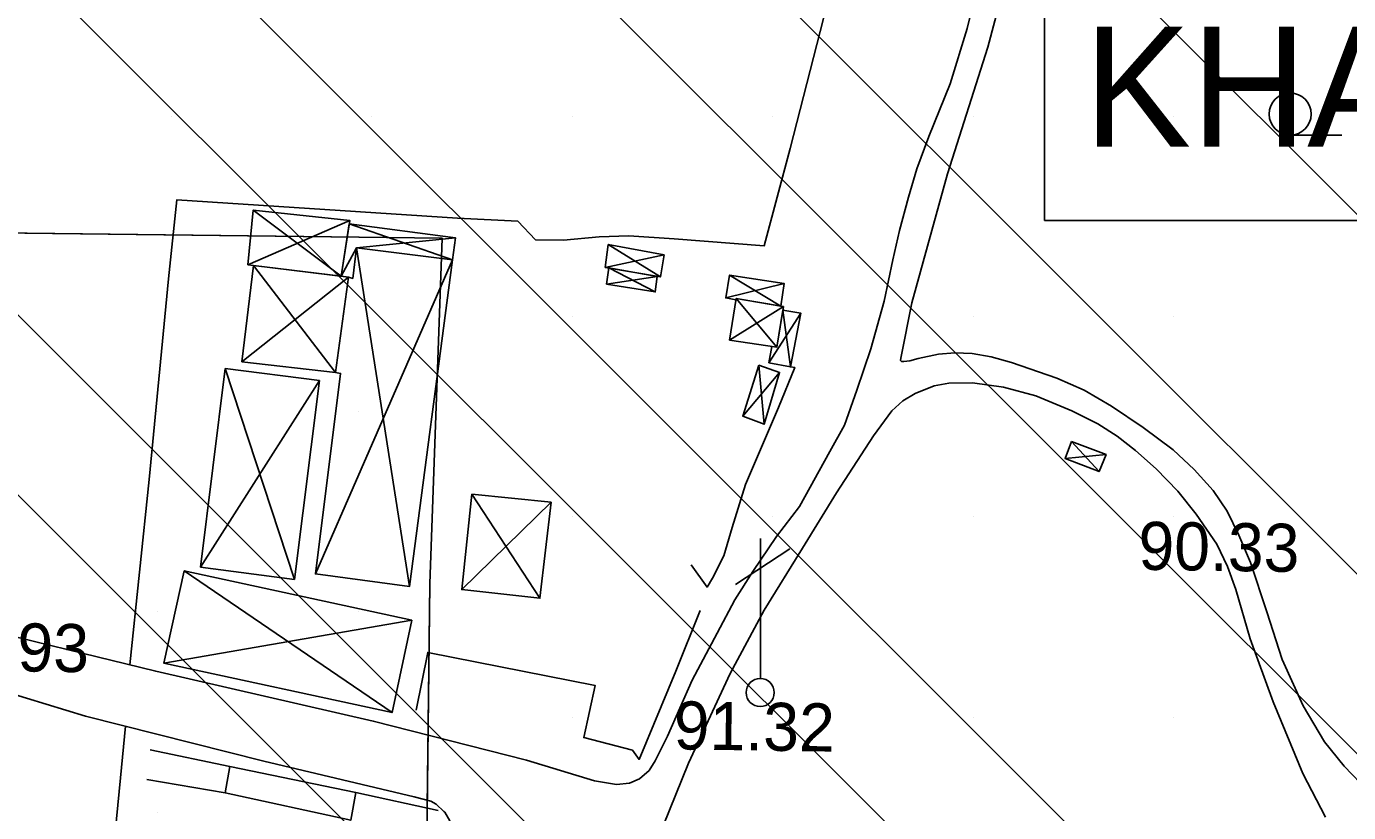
# Model space of a CAD drawing. Extents: x 417995 to 421451, y 4454518 to 4458015.
# Drawn here: x 420559.9 to 420724.8, y 4455162.7 to 4455260.8 of the extents above; entities that cross this region are included whole.
import ezdxf

# ---------------------------------------------------------------- set-up
doc = ezdxf.new("R2010")
doc.units = 0
for name, color, linetype in [('ADAKENARI', 7, 'Continuous'), ('B_Agirlik_kontrol_ist', 7, 'Continuous'), ('B_Sundurma', 7, 'Continuous'), ('PL_KAMU_HİZMET_ALANI', 7, 'Continuous'), ('S_Karisik_O', 7, 'Continuous'), ('S_Telefon_Diregi', 7, 'Continuous'), ('SEMBOL_FAT', 7, 'Continuous'), ('Sinir_Cit_bir_taraf', 7, 'Continuous'), ('Sinir_Ist_Duvari', 7, 'Continuous'), ('SN_TR_SIVILASMA', 7, 'Continuous'), ('TRFAT_KHA', 7, 'Continuous'), ('Y_Kot_Noktasi', 7, 'Continuous'), ('Y_Yol_Kotu', 7, 'Continuous'), ('Yol_Toprak_Duz', 7, 'Continuous'), ('Yol_Toprak_Kesik', 7, 'Continuous')]:
    doc.layers.add(name, color=color, linetype=linetype)

msp = doc.modelspace()

# ---------------------------------------------------------------- linework, layer by layer
at = {"layer": 'ADAKENARI'}
for p, q in [((420452.99, 4455236.3), (420611.77, 4455234.39)), ((420611.77, 4455234.39), (420610.24, 4455191.26)), ((420610.24, 4455191.26), (420608.01, 4455006.36))]:
    msp.add_line(p, q, dxfattribs=at)
at = {"layer": 'B_Agirlik_kontrol_ist'}
msp.add_lwpolyline([(420585.3, 4455168.42), (420584.71, 4455165.16), (420600.36, 4455161.74), (420601, 4455165.19)], close=True, dxfattribs=at)
at = {"layer": 'B_Sundurma'}
for p, q in [((420587.54, 4455231.08), (420600.24, 4455236.6)), ((420588.2, 4455237.9), (420599.18, 4455229.64)), ((420613.07, 4455231.7), (420600.18, 4455236.18)), ((420601.08, 4455233.17), (420599.18, 4455229.64)), ((420613.45, 4455234.42), (420601.08, 4455233.17)), ((420607.7, 4455190.91), (420601.08, 4455233.17)), ((420632.49, 4455233.58), (420639, 4455229.55)), ((420595.95, 4455192.48), (420613.07, 4455231.7)), ((420632.1, 4455230.75), (420639.44, 4455232.31)), ((420598.45, 4455217.64), (420588.22, 4455230.99)), ((420638.35, 4455227.69), (420632.56, 4455230.67)), ((420647.61, 4455229.78), (420654.03, 4455225.9)), ((420586.77, 4455218.95), (420600.1, 4455229.53)), ((420638.58, 4455229.62), (420632.27, 4455228.66)), ((420647.14, 4455226.94), (420654.41, 4455228.75)), ((420648.44, 4455226.87), (420653.52, 4455220.79)), ((420647.61, 4455221.64), (420654.34, 4455225.85)), ((420652.53, 4455218.83), (420656.52, 4455225.01)), ((420655.2, 4455218.32), (420654.26, 4455225.4)), ((420651.25, 4455218.52), (420651.93, 4455211.16)), ((420581.63, 4455193.31), (420596.46, 4455216.61)), ((420593.33, 4455191.8), (420584.7, 4455218.12)), ((420653.85, 4455217.63), (420649.25, 4455212.16)), ((420690.27, 4455209.03), (420693.71, 4455205.25)), ((420694.58, 4455207.38), (420689.47, 4455206.88)), ((420615.46, 4455202.44), (420623.95, 4455189.44)), ((420614.2, 4455190.53), (420625.36, 4455201.42)), ((420579.57, 4455192.87), (420605.52, 4455175.18)), ((420577.05, 4455181.33), (420607.98, 4455186.7))]:
    msp.add_line(p, q, dxfattribs=at)
for points in [[(420588.22, 4455230.99), (420587.54, 4455231.08), (420588.2, 4455237.9), (420600.24, 4455236.6), (420599.18, 4455229.64)], [(420600.18, 4455236.18), (420613.45, 4455234.42), (420613.07, 4455231.7), (420601.08, 4455233.17), (420600.62, 4455229.37), (420600.1, 4455229.53), (420599.18, 4455229.64)], [(420598.45, 4455217.64), (420599.09, 4455217.51), (420595.95, 4455192.48), (420607.7, 4455190.91), (420613.07, 4455231.7), (420601.08, 4455233.17), (420600.62, 4455229.37), (420600.1, 4455229.53)], [(420632.1, 4455230.75), (420632.49, 4455233.58), (420639.44, 4455232.31), (420639, 4455229.55)], [(420586.77, 4455218.95), (420598.45, 4455217.64), (420600.1, 4455229.53), (420588.22, 4455230.99)], [(420638.58, 4455229.62), (420638.35, 4455227.69), (420632.27, 4455228.66), (420632.56, 4455230.67)], [(420648.41, 4455226.68), (420647.14, 4455226.94), (420647.61, 4455229.78), (420654.41, 4455228.75), (420654.03, 4455225.9), (420648.44, 4455226.87)], [(420647.61, 4455221.64), (420648.44, 4455226.87), (420654.34, 4455225.85), (420653.52, 4455220.79)], [(420652.88, 4455220.88), (420652.53, 4455218.83), (420655.2, 4455218.32), (420656.52, 4455225.01), (420654.26, 4455225.4), (420653.52, 4455220.79)], [(420651.25, 4455218.52), (420653.85, 4455217.63), (420651.93, 4455211.16), (420649.25, 4455212.16)], [(420581.63, 4455193.31), (420593.33, 4455191.8), (420596.46, 4455216.61), (420584.7, 4455218.12)], [(420690.27, 4455209.03), (420694.58, 4455207.38), (420693.71, 4455205.25), (420689.47, 4455206.88)], [(420615.46, 4455202.44), (420614.2, 4455190.53), (420623.95, 4455189.44), (420625.36, 4455201.42)], [(420579.57, 4455192.87), (420577.05, 4455181.33), (420605.52, 4455175.18), (420607.98, 4455186.7)]]:
    msp.add_lwpolyline(points, close=True, dxfattribs=at)
at = {"layer": 'PL_KAMU_HİZMET_ALANI'}
for points in [[(420705.27, 4455005.33), (420707.29, 4455006.2), (420751.48, 4455032.99), (420769.07, 4455051.2), (420804.89, 4455072.7), (420840.78, 4455094.99), (420847.65, 4455100.22), (420853.39, 4455106.67), (420857.79, 4455114.1), (420861.99, 4455130.83), (420878.18, 4455427.47), (420710.4, 4455437.34), (420545.42, 4455447.04), (420544.85, 4455437.97), (420540.37, 4455429.06), (420482.57, 4455314.58), (420453.85, 4455245.63), (420452.99, 4455236.3), (420611.77, 4455234.39), (420610.24, 4455191.26), (420608.01, 4455006.36)], [(420608.01, 4455006.36), (420610.24, 4455191.26), (420611.77, 4455234.39), (420452.99, 4455236.3), (420451.28, 4455217.73), (420451.44, 4455146.33), (420454.49, 4455123.19), (420460.48, 4455077.61), (420480.29, 4455007.71)]]:
    msp.add_lwpolyline(points, dxfattribs=at)
at = {"layer": 'S_Karisik_O'}
msp.add_line((420717.68, 4455247.24), (420723.98, 4455247.24), dxfattribs=at)
msp.add_circle((420717.54, 4455249.88), 2.63, dxfattribs=at)
at = {"layer": 'S_Telefon_Diregi'}
for p, q in [((420651.48, 4455179.42), (420651.48, 4455196.92)), ((420648.36, 4455191.15), (420655.12, 4455195.59))]:
    msp.add_line(p, q, dxfattribs=at)
msp.add_circle((420651.44, 4455177.67), 1.75, dxfattribs=at)
at = {"layer": 'SEMBOL_FAT'}
for p, q in [((420686.91, 4455271.58), (420686.91, 4455236.58)), ((420686.91, 4455236.58), (420736.38, 4455236.58))]:
    msp.add_line(p, q, dxfattribs=at)
at = {"layer": 'Sinir_Cit_bir_taraf'}
for points in [[(420572.8, 4455181.12), (420575.23, 4455204.25), (420577.65, 4455229.31), (420578.69, 4455239.18), (420613.66, 4455236.88), (420621.19, 4455236.5), (420623.39, 4455234.2), (420626.9, 4455234.13), (420631.34, 4455234.54), (420635.06, 4455234.69), (420640.71, 4455234.31), (420651.93, 4455233.43), (420655.18, 4455245.59), (420659.73, 4455263.45)], [(420655.2, 4455218.32), (420655.75, 4455218.25), (420653.7, 4455213.27), (420649.62, 4455203.64), (420647.96, 4455198.26), (420646.89, 4455194.72), (420645.5, 4455191.95), (420644.82, 4455190.83), (420642.84, 4455193.6)], [(420643.95, 4455187.92), (420640.9, 4455180.32), (420636.33, 4455169.32), (420635.49, 4455170.47), (420629.42, 4455172.05), (420630.83, 4455178.57), (420609.97, 4455182.69), (420608.51, 4455175.49)], [(420569.35, 4455143), (420569.86, 4455150.55), (420570.25, 4455155.25), (420570.83, 4455158.5), (420571.66, 4455167.03), (420572.26, 4455173.46)]]:
    msp.add_lwpolyline(points, dxfattribs=at)
at = {"layer": 'Sinir_Ist_Duvari'}
for points in [[(420575.35, 4455170.5), (420585.3, 4455168.42)], [(420584.71, 4455165.16), (420574.93, 4455166.8)], [(420601, 4455165.19), (420611.26, 4455162.93)]]:
    msp.add_lwpolyline(points, dxfattribs=at)
at = {"layer": 'SN_TR_SIVILASMA'}
for p, q in [((420960.61, 4455002.63), (420211.17, 4455752.07)), ((420915.23, 4455003.11), (420224, 4455694.34)), ((420892.54, 4455003.35), (420230.42, 4455665.47)), ((420847.16, 4455003.83), (420312.35, 4455538.64)), ((420824.47, 4455004.07), (420321.33, 4455507.21)), ((420779.09, 4455004.55), (420376.67, 4455406.97)), ((420756.39, 4455004.79), (420405.69, 4455355.5))]:
    msp.add_line(p, q, dxfattribs=at)
at = {"layer": 'TRFAT_KHA'}
for p, q in [((420577.99, 4455249.6), (420577.99, 4455249.6)), ((420602.99, 4455249.6), (420602.99, 4455249.6)), ((420627.99, 4455249.6), (420627.99, 4455249.6)), ((420652.99, 4455249.6), (420652.99, 4455249.6)), ((420677.99, 4455249.6), (420677.99, 4455249.6)), ((420702.99, 4455249.6), (420702.99, 4455249.6)), ((420627.99, 4455224.6), (420627.99, 4455224.6)), ((420652.99, 4455224.6), (420652.99, 4455224.6)), ((420677.99, 4455224.6), (420677.99, 4455224.6)), ((420702.99, 4455224.6), (420702.99, 4455224.6)), ((420576.28, 4455212.74), (420576.28, 4455212.74)), ((420601.28, 4455212.74), (420601.28, 4455212.74)), ((420627.99, 4455199.6), (420627.99, 4455199.6)), ((420652.99, 4455199.6), (420652.99, 4455199.6)), ((420677.99, 4455199.6), (420677.99, 4455199.6)), ((420702.99, 4455199.6), (420702.99, 4455199.6)), ((420576.28, 4455187.74), (420576.28, 4455187.74)), ((420601.28, 4455187.74), (420601.28, 4455187.74)), ((420627.99, 4455174.6), (420627.99, 4455174.6)), ((420652.99, 4455174.6), (420652.99, 4455174.6)), ((420677.99, 4455174.6), (420677.99, 4455174.6)), ((420702.99, 4455174.6), (420702.99, 4455174.6)), ((420576.28, 4455162.74), (420576.28, 4455162.74)), ((420601.28, 4455162.74), (420601.28, 4455162.74))]:
    msp.add_line(p, q, dxfattribs=at)
at = {"layer": 'Yol_Toprak_Duz'}
for points in [[(420668.93, 4455219.14), (420668.92, 4455219.16), (420669, 4455219.63), (420670.36, 4455226.32), (420674.8, 4455242.43), (420679.85, 4455258.22), (420681.74, 4455265.46), (420687.19, 4455284.29)], [(420637.77, 4455157.13), (420642.5, 4455168.86), (420647.68, 4455180.03), (420651.94, 4455187.95), (420656.71, 4455195.69), (420660.96, 4455202.59), (420665.58, 4455209.73), (420667.86, 4455212.84), (420669.24, 4455214.09), (420670.76, 4455215.01), (420673.15, 4455215.96), (420674.95, 4455216.29), (420677.91, 4455216.33), (420681.78, 4455215.79), (420685.8, 4455214.69), (420690.32, 4455212.85), (420693.54, 4455211.23), (420695.97, 4455209.67), (420698.26, 4455207.89), (420700.83, 4455205.59), (420703.53, 4455202.82), (420705.82, 4455199.93), (420708.39, 4455196.18), (420709.74, 4455193.41), (420710.77, 4455190.53), (420712.57, 4455184.39), (420715.42, 4455176.52), (420719.13, 4455167.56), (420721.96, 4455162.1)], [(420554.95, 4455178.47), (420567.28, 4455174.71), (420589.51, 4455169.12), (420608.28, 4455164.67), (420610.35, 4455164.12), (420611.01, 4455163.72), (420611.96, 4455162.84)]]:
    msp.add_lwpolyline(points, dxfattribs=at)
at = {"layer": 'Yol_Toprak_Kesik'}
for points in [[(420679.68, 4455270.54), (420677.27, 4455260.58), (420675.13, 4455253.65), (420672.49, 4455247.07), (420670.99, 4455243.03), (420669.92, 4455239.53), (420668.82, 4455235.33), (420667.97, 4455231.68), (420666.9, 4455226.54), (420665.22, 4455220.57), (420663.5, 4455215.42), (420661.96, 4455211.04), (420660.13, 4455207.75), (420656.32, 4455200.89), (420653.45, 4455197.16), (420650.53, 4455192.78), (420648.29, 4455189.23), (420646.06, 4455185.1), (420642.96, 4455179.21), (420639.89, 4455172.24), (420638.32, 4455169.16), (420637.57, 4455167.92), (420636.37, 4455166.88), (420635.14, 4455166.35), (420633.51, 4455166.19), (420630.77, 4455166.63), (420622.27, 4455169.23), (420603.17, 4455174.1), (420576.04, 4455180.32), (420565.01, 4455183.03), (420552.72, 4455186.04)], [(420727.33, 4455165.3), (420724.29, 4455168.49), (420721.81, 4455171.5), (420719.17, 4455176.02), (420716.56, 4455181.8), (420714.64, 4455187.73), (420712.61, 4455193.91), (420711.14, 4455197.33), (420709.67, 4455200.33), (420707.93, 4455202.88), (420705.56, 4455205.53), (420702.94, 4455207.97), (420699.22, 4455210.77), (420695.27, 4455213.43), (420691.86, 4455215.42), (420688.42, 4455216.93), (420682.78, 4455218.89), (420680.25, 4455219.58), (420677.89, 4455219.99), (420675.72, 4455220.08), (420673.69, 4455219.9), (420671.16, 4455219.37), (420670.1, 4455219.06), (420669.35, 4455219), (420669.05, 4455219.01), (420668.93, 4455219.14)], [(420611.96, 4455162.84), (420612.09, 4455162.72), (420612.72, 4455161.65), (420612.27, 4455156.61), (420609.34, 4455141.83), (420605.54, 4455124.14)]]:
    msp.add_lwpolyline(points, dxfattribs=at)

# ---------------------------------------------------------------- texts
at = {"layer": 'SEMBOL_FAT'}
msp.add_text('KHA', height=15, dxfattribs=at).set_placement((420691.8, 4455245.81))
at = {"layer": 'Y_Kot_Noktasi'}
msp.add_text('91.32', height=6, rotation=359.1542, dxfattribs=at).set_placement((420640.62, 4455170.59))
at = {"layer": 'Y_Yol_Kotu'}
for s, p in [('90.33', (420698.58, 4455193.01)), ('90.93', (420547.6, 4455180.49))]:
    msp.add_text(s, height=6, rotation=359.1542, dxfattribs=at).set_placement(p)

doc.saveas('drawing.dxf')
